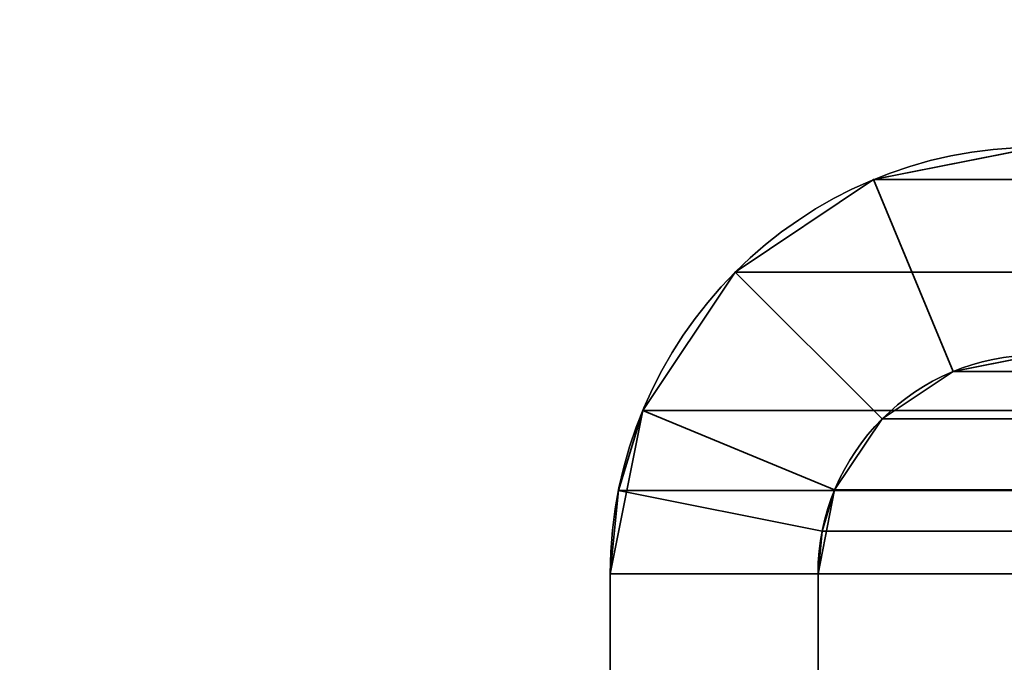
# Model space of a CAD drawing. Header units: millimetres. Extents: x -493 to 6693, y -115 to 145.
# Tile 370 of 656: x 1131.24 to 1138.35, y 12.28 to 16.92. Entities that reach past the tile are written whole.
import ezdxf

# ---------------------------------------------------------------- set-up
doc = ezdxf.new("R2010")
doc.units = ezdxf.units.MM
doc.layers.add('151', color=7, linetype='Continuous', true_color=0xffffff)

# ---------------------------------------------------------------- blocks, each defined once
blk = doc.blocks.new('UG_SURFACE_002')
at = {"layer": '151', "color": 252, "linetype": 'Continuous', "lineweight": 35}
for points in [[(2042.5, -15, 2200.2499), (2042.5, 135, 2200.2499), (957.5, 135, 2200.2499), (957.5, -15, 2200.2499)], [(1107.5, -15, 2050.2501), (1107.5, 135, 2050.2501), (1892.5, 135, 2050.2501), (1892.5, -15, 2050.2501)]]:
    blk.add_3dface(points, dxfattribs=at)
blk = doc.blocks.new('UG_SURFACE_115')
at = {"layer": '151', "color": 252, "linetype": 'Continuous', "lineweight": 35}
for points in [[(1138.58, 16, 2018.6701), (1138.58, 16, -7.75), (1137.4013, 15.7655, -7.75), (1137.4013, 15.7655, 2019.8486)], [(1138.58, 16, 2018.6701), (1137.4013, 15.7655, 2019.8486), (1137.9753, 14.3797, 2019.2747), (1138.58, 14.5, 2018.6701)], [(1138.58, 14.5, -7.75), (1137.9753, 14.3797, -7.75), (1137.4013, 15.7655, -7.75), (1138.58, 16, -7.75)], [(1137.4013, 15.7655, 2019.8486), (1137.4013, 15.7655, -7.75), (1136.4021, 15.0979, -7.75), (1136.4021, 15.0979, 2020.8478)], [(1137.4013, 15.7655, 2019.8486), (1136.4021, 15.0979, 2020.8478), (1137.4627, 14.0372, 2019.7873), (1137.9753, 14.3797, 2019.2747)], [(1136.4021, 15.0979, -7.75), (1137.4013, 15.7655, -7.75), (1137.9753, 14.3797, -7.75), (1137.4627, 14.0372, -7.75)], [(1136.4021, 15.0979, 2020.8478), (1136.4021, 15.0979, -7.75), (1135.7344, 14.0987, -7.75), (1135.7344, 14.0987, 2021.5156)], [(1137.1202, 13.5246, 2020.1297), (1137.4627, 14.0372, 2019.7873), (1136.4021, 15.0979, 2020.8478), (1135.7344, 14.0987, 2021.5156)], [(1137.4627, 14.0372, -7.75), (1137.1202, 13.5246, -7.75), (1135.7344, 14.0987, -7.75), (1136.4021, 15.0979, -7.75)], [(1137.9753, 14.3797, 2019.2747), (1137.9753, 14.3797, -7.75), (1138.58, 14.5, -7.75), (1138.58, 14.5, 2018.6701)], [(1137.4627, 14.0372, 2019.7873), (1137.4627, 14.0372, -7.75), (1137.9753, 14.3797, -7.75), (1137.9753, 14.3797, 2019.2747)], [(1135.5, 12.92, -7.75), (1135.5592, 13.5209, 2021.6908), (1135.7344, 14.0987, 2021.5156)], [(1135.7344, 14.0987, 2021.5156), (1135.7344, 14.0987, -7.75), (1135.5, 12.92, -7.75)], [(1135.5, 12.92, -7.75), (1135.7344, 14.0987, -7.75), (1137.1202, 13.5246, -7.75), (1137, 12.92, -7.75)], [(1137.0304, 13.2282, 2020.2196), (1137.1202, 13.5246, 2020.1297), (1135.7344, 14.0987, 2021.5156), (1135.5592, 13.5209, 2021.6908)], [(1137.1202, 13.5246, 2020.1297), (1137.1202, 13.5246, -7.75), (1137.4627, 14.0372, -7.75), (1137.4627, 14.0372, 2019.7873)], [(1135.5, 12.92, -7.75), (1135.5, 12.92, 2021.75), (1135.5592, 13.5209, 2021.6908)], [(1137, 12.92, 2020.2501), (1137.0304, 13.2282, 2020.2196), (1135.5592, 13.5209, 2021.6908), (1135.5, 12.92, 2021.75)], [(1137, 12.92, -7.75), (1137.1202, 13.5246, -7.75), (1137.1202, 13.5246, 2020.1297)], [(1137.1202, 13.5246, 2020.1297), (1137.0304, 13.2282, 2020.2196), (1137, 12.92, -7.75)], [(1137.0304, 13.2282, 2020.2196), (1137, 12.92, 2020.2501), (1137, 12.92, -7.75)], [(1135.5, -21.92, 2021.75), (1135.5, 12.92, 2021.75), (1135.5, 12.92, -7.75), (1135.5, -21.92, -7.75)], [(1135.5, 12.92, 2021.75), (1135.5, -21.92, 2021.75), (1137, -21.92, 2020.2501), (1137, 12.92, 2020.2501)], [(1137, 12.92, -7.75), (1137, -21.92, -7.75), (1135.5, -21.92, -7.75), (1135.5, 12.92, -7.75)], [(1137, -21.92, 2020.2501), (1137, -21.92, -7.75), (1137, 12.92, -7.75), (1137, 12.92, 2020.2501)]]:
    blk.add_3dface(points, dxfattribs=at)
blk = doc.blocks.new('UG_SURFACE_116')
at = {"layer": '151', "color": 252, "linetype": 'Continuous', "lineweight": 35}
for points in [[(1138.58, 16, 2018.6701), (1138.58, 16, -7.75), (1137.4013, 15.7655, -7.75), (1137.4013, 15.7655, 2019.8486)], [(1138.58, 16, 2018.6701), (1137.4013, 15.7655, 2019.8486), (1137.9753, 14.3797, 2019.2747), (1138.58, 14.5, 2018.6701)], [(1138.58, 14.5, -7.75), (1137.9753, 14.3797, -7.75), (1137.4013, 15.7655, -7.75), (1138.58, 16, -7.75)], [(1137.4013, 15.7655, 2019.8486), (1137.4013, 15.7655, -7.75), (1136.4021, 15.0979, -7.75), (1136.4021, 15.0979, 2020.8478)], [(1137.4013, 15.7655, 2019.8486), (1136.4021, 15.0979, 2020.8478), (1137.4627, 14.0372, 2019.7873), (1137.9753, 14.3797, 2019.2747)], [(1136.4021, 15.0979, -7.75), (1137.4013, 15.7655, -7.75), (1137.9753, 14.3797, -7.75), (1137.4627, 14.0372, -7.75)], [(1136.4021, 15.0979, 2020.8478), (1136.4021, 15.0979, -7.75), (1135.7344, 14.0987, -7.75), (1135.7344, 14.0987, 2021.5156)], [(1137.1202, 13.5246, 2020.1297), (1137.4627, 14.0372, 2019.7873), (1136.4021, 15.0979, 2020.8478), (1135.7344, 14.0987, 2021.5156)], [(1137.4627, 14.0372, -7.75), (1137.1202, 13.5246, -7.75), (1135.7344, 14.0987, -7.75), (1136.4021, 15.0979, -7.75)], [(1137.9753, 14.3797, 2019.2747), (1137.9753, 14.3797, -7.75), (1138.58, 14.5, -7.75), (1138.58, 14.5, 2018.6701)], [(1137.4627, 14.0372, 2019.7873), (1137.4627, 14.0372, -7.75), (1137.9753, 14.3797, -7.75), (1137.9753, 14.3797, 2019.2747)], [(1135.5, 12.92, -7.75), (1135.5592, 13.5209, 2021.6908), (1135.7344, 14.0987, 2021.5156)], [(1135.7344, 14.0987, 2021.5156), (1135.7344, 14.0987, -7.75), (1135.5, 12.92, -7.75)], [(1135.5, 12.92, -7.75), (1135.7344, 14.0987, -7.75), (1137.1202, 13.5246, -7.75), (1137, 12.92, -7.75)], [(1137.0304, 13.2282, 2020.2196), (1137.1202, 13.5246, 2020.1297), (1135.7344, 14.0987, 2021.5156), (1135.5592, 13.5209, 2021.6908)], [(1137.1202, 13.5246, 2020.1297), (1137.1202, 13.5246, -7.75), (1137.4627, 14.0372, -7.75), (1137.4627, 14.0372, 2019.7873)], [(1135.5, 12.92, -7.75), (1135.5, 12.92, 2021.75), (1135.5592, 13.5209, 2021.6908)], [(1137, 12.92, 2020.2501), (1137.0304, 13.2282, 2020.2196), (1135.5592, 13.5209, 2021.6908), (1135.5, 12.92, 2021.75)], [(1137, 12.92, -7.75), (1137.1202, 13.5246, -7.75), (1137.1202, 13.5246, 2020.1297)], [(1137.1202, 13.5246, 2020.1297), (1137.0304, 13.2282, 2020.2196), (1137, 12.92, -7.75)], [(1137.0304, 13.2282, 2020.2196), (1137, 12.92, 2020.2501), (1137, 12.92, -7.75)], [(1135.5, -21.92, 2021.75), (1135.5, 12.92, 2021.75), (1135.5, 12.92, -7.75), (1135.5, -21.92, -7.75)], [(1135.5, 12.92, 2021.75), (1135.5, -21.92, 2021.75), (1137, -21.92, 2020.2501), (1137, 12.92, 2020.2501)], [(1137, 12.92, -7.75), (1137, -21.92, -7.75), (1135.5, -21.92, -7.75), (1135.5, 12.92, -7.75)], [(1137, -21.92, 2020.2501), (1137, -21.92, -7.75), (1137, 12.92, -7.75), (1137, 12.92, 2020.2501)]]:
    blk.add_3dface(points, dxfattribs=at)
blk = doc.blocks.new('UG_SURFACE_118')
at = {"layer": '151', "color": 252, "linetype": 'Continuous', "lineweight": 35}
for points in [[(1861.42, 16, 2018.6701), (1138.58, 16, 2018.6701), (1137.4013, 15.7655, 2019.8486), (1862.5987, 15.7655, 2019.8486)], [(1138.58, 14.5, 2018.6701), (1137.9753, 14.3797, 2019.2747), (1137.4013, 15.7655, 2019.8486), (1138.58, 16, 2018.6701)], [(1862.5987, 15.7655, 2019.8486), (1137.4013, 15.7655, 2019.8486), (1136.4021, 15.0979, 2020.8478), (1863.5979, 15.0979, 2020.8478)], [(1137.9753, 14.3797, 2019.2747), (1137.4627, 14.0372, 2019.7873), (1136.4021, 15.0979, 2020.8478), (1137.4013, 15.7655, 2019.8486)], [(1863.5979, 15.0979, 2020.8478), (1136.4021, 15.0979, 2020.8478), (1135.7344, 14.0987, 2021.5156), (1864.2656, 14.0987, 2021.5156)], [(1135.7344, 14.0987, 2021.5156), (1136.4021, 15.0979, 2020.8478), (1137.4627, 14.0372, 2019.7873), (1137.1202, 13.5246, 2020.1297)], [(1862.0247, 14.3797, 2019.2747), (1137.9753, 14.3797, 2019.2747), (1138.58, 14.5, 2018.6701), (1861.42, 14.5, 2018.6701)], [(1862.5373, 14.0372, 2019.7873), (1137.4627, 14.0372, 2019.7873), (1137.9753, 14.3797, 2019.2747), (1862.0247, 14.3797, 2019.2747)], [(1864.4408, 13.5209, 2021.6908), (1864.2656, 14.0987, 2021.5156), (1135.7344, 14.0987, 2021.5156), (1135.5592, 13.5209, 2021.6908)], [(1135.5592, 13.5209, 2021.6908), (1135.7344, 14.0987, 2021.5156), (1137.1202, 13.5246, 2020.1297), (1137.0304, 13.2282, 2020.2196)], [(1862.8798, 13.5246, 2020.1297), (1137.1202, 13.5246, 2020.1297), (1137.4627, 14.0372, 2019.7873), (1862.5373, 14.0372, 2019.7873)], [(1135.5, 12.92, 2021.75), (1864.5, 12.92, 2021.75), (1864.4408, 13.5209, 2021.6908)], [(1135.5592, 13.5209, 2021.6908), (1135.5, 12.92, 2021.75), (1864.4408, 13.5209, 2021.6908)], [(1135.5, 12.92, 2021.75), (1135.5592, 13.5209, 2021.6908), (1137.0304, 13.2282, 2020.2196), (1137, 12.92, 2020.2501)], [(1137.0304, 13.2282, 2020.2196), (1137.1202, 13.5246, 2020.1297), (1862.8798, 13.5246, 2020.1297), (1862.9696, 13.2282, 2020.2196)], [(1862.9696, 13.2282, 2020.2196), (1137, 12.92, 2020.2501), (1137.0304, 13.2282, 2020.2196)], [(1862.9696, 13.2282, 2020.2196), (1863, 12.92, 2020.2501), (1137, 12.92, 2020.2501)], [(1135.5, -21.92, 2021.75), (1864.5, -21.92, 2021.75), (1864.5, 12.92, 2021.75), (1135.5, 12.92, 2021.75)], [(1137, 12.92, 2020.2501), (1137, -21.92, 2020.2501), (1135.5, -21.92, 2021.75), (1135.5, 12.92, 2021.75)], [(1137, -21.92, 2020.2501), (1137, 12.92, 2020.2501), (1863, 12.92, 2020.2501), (1863, -21.92, 2020.2501)]]:
    blk.add_3dface(points, dxfattribs=at)

msp = doc.modelspace()

# ---------------------------------------------------------------- linework, layer by layer
at = {"layer": '151', "color": 253, "linetype": 'Continuous', "lineweight": -3}
for p, q in [((1135.5, -21.92, 2021.75), (1135.5, 12.92, 2021.75)), ((1135.5, 12.92, -7.75), (1135.5, -21.92, -7.75)), ((1135.5, -21.92, 2021.75), (1135.5, 12.92, 2021.75)), ((1135.5, 12.92, 2021.75), (1135.5, 12.92, -7.75)), ((1864.5, 12.92, 2021.75), (1135.5, 12.92, 2021.75)), ((1135.5, 12.92, 2021.75), (1135.5, 12.92, -7.75)), ((1135.5, -21.92, 2021.75), (1135.5, 12.92, 2021.75)), ((1135.5, 12.92, -7.75), (1135.5, -21.92, -7.75)), ((1137, 12.92, 2020.25), (1137, 12.92, -7.75)), ((1137, 12.92, -7.75), (1137, -21.92, -7.75)), ((1137, -21.92, 2020.25), (1137, 12.92, 2020.25)), ((1863, 12.92, 2020.25), (1137, 12.92, 2020.25)), ((1137, 12.92, -7.75), (1137, -21.92, -7.75)), ((1137, -21.92, 2020.25), (1137, 12.92, 2020.25)), ((1137, -21.92, 2020.25), (1137, 12.92, 2020.25)), ((1137, 12.92, 2020.25), (1137, 12.92, -7.75))]:
    msp.add_line(p, q, dxfattribs=at)
for radius in [3.08, 3.08, 1.58, 1.58]:
    msp.add_arc((1138.58, 12.92, -7.75), radius, 90, 180, dxfattribs=at)
at = {"layer": '151', "color": 253, "linetype": 'Continuous', "lineweight": -3, "extrusion": (-0.707107, -6.12323e-17, -0.707107)}
for major_axis in [(-3.08, 0, 3.08), (-3.08, 0, 3.08), (-3.08, 0, 3.08), (-1.58, 0, 1.58), (-1.58, 0, 1.58), (-1.58, 0, 1.58)]:
    msp.add_ellipse((1138.58, 12.92, 2018.67), major_axis=major_axis, ratio=0.707107, start_param=0, end_param=1.570796, dxfattribs=at)

# ---------------------------------------------------------------- block references
at = {"layer": '151', "color": 253, "linetype": 'Continuous', "lineweight": -3}
for name in ['UG_SURFACE_115', 'UG_SURFACE_116', 'UG_SURFACE_118', 'UG_SURFACE_002']:
    msp.add_blockref(name, (0, 0), dxfattribs=at)

doc.saveas('drawing.dxf')
